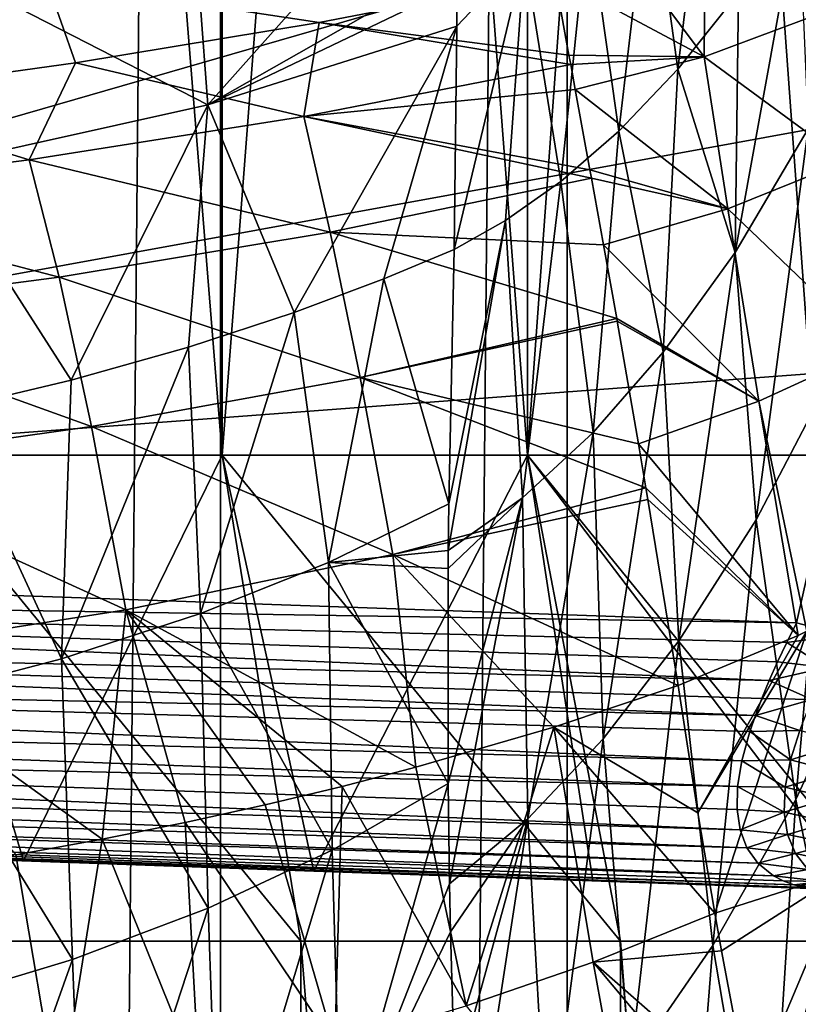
# Model space of a CAD drawing. Header units: metres. Extents: x -24 to 24, y -69 to 184.
# Tile 321 of 656: x 8.39 to 12.8, y 91.1 to 96.66. Entities that reach past the tile are written whole.
import ezdxf

# ---------------------------------------------------------------- set-up
doc = ezdxf.new("R2010")
doc.units = ezdxf.units.M
for name, color, linetype in [('367', 7, 'CONTINUOUS'), ('398', 7, 'CONTINUOUS'), ('400', 7, 'CONTINUOUS'), ('401', 7, 'CONTINUOUS'), ('403', 7, 'CONTINUOUS'), ('404', 7, 'CONTINUOUS'), ('451', 7, 'CONTINUOUS'), ('452', 7, 'CONTINUOUS'), ('454', 7, 'CONTINUOUS'), ('455', 7, 'CONTINUOUS'), ('501', 7, 'CONTINUOUS'), ('503', 7, 'CONTINUOUS'), ('504', 7, 'CONTINUOUS'), ('523', 7, 'CONTINUOUS'), ('524', 7, 'CONTINUOUS'), ('556', 2, 'CONTINUOUS'), ('557', 2, 'CONTINUOUS'), ('558', 3, 'CONTINUOUS'), ('565', 2, 'CONTINUOUS'), ('566', 2, 'CONTINUOUS')]:
    doc.layers.add(name, color=color, linetype=linetype)

msp = doc.modelspace()

# ---------------------------------------------------------------- linework, layer by layer
at = {"layer": '367'}
for points in [[(9.530857, 145.2, -22.298548), (7.493662, -68.3, -23.063121), (7.493662, 145.2, -23.063121)], [(9.530857, -68.3, -22.298548), (7.493662, -68.3, -23.063121), (9.530857, 145.2, -22.298548)], [(11.491315, 145.2, -21.354442), (9.530857, -68.3, -22.298548), (9.530857, 145.2, -22.298548)], [(11.491315, -68.3, -21.354442), (9.530857, -68.3, -22.298548), (11.491315, 145.2, -21.354442)], [(13.359252, 145.2, -20.238401), (11.491315, -68.3, -21.354442), (11.491315, 145.2, -21.354442)], [(13.359252, -68.3, -20.238401), (11.491315, -68.3, -21.354442), (13.359252, 145.2, -20.238401)]]:
    msp.add_3dface(points, dxfattribs=at)
at = {"layer": '398'}
for points in [[(11.421122, 96.90415, 50.295377), (8.546894, 96.878121, 53.541877), (10.087049, 96.646072, 50.355292)], [(8.546894, 96.878121, 53.541877), (7.130465, 96.676068, 53.570272), (7.299487, 96.2217, 50.485322)], [(8.710429, 96.417662, 50.420593), (8.546894, 96.878121, 53.541877), (7.299487, 96.2217, 50.485322)], [(10.087049, 96.646072, 50.355292), (8.546894, 96.878121, 53.541877), (8.710429, 96.417662, 50.420593)]]:
    msp.add_3dface(points, dxfattribs=at)
at = {"layer": '400'}
for points in [[(12.270947, 97.129505, 50.254472), (11.852689, 97.005997, 50.275802), (12.264412, 96.450772, 47.072149)], [(12.957795, 96.708759, 47.02502), (12.270947, 97.129505, 50.254472), (12.264412, 96.450772, 47.072149)], [(11.852689, 97.005997, 50.275802), (11.421122, 96.90415, 50.295377), (12.264412, 96.450772, 47.072149)], [(12.264412, 96.450772, 47.072149), (11.421122, 96.90415, 50.295377), (11.500824, 96.461242, 47.977084)], [(12.957795, 96.708759, 47.02502), (12.264412, 96.450772, 47.072149), (13.068979, 95.860893, 44.066001)], [(11.510513, 96.408152, 47.741715), (12.264412, 96.450772, 47.072149), (11.500824, 96.461242, 47.977084)], [(11.536543, 96.265839, 47.142947), (12.264412, 96.450772, 47.072149), (11.510513, 96.408152, 47.741715)], [(12.264412, 96.450772, 47.072149), (11.536543, 96.265839, 47.142947), (12.398847, 95.592145, 44.108926)], [(13.068979, 95.860893, 44.066001), (12.264412, 96.450772, 47.072149), (12.398847, 95.592145, 44.108926)], [(12.398847, 95.592145, 44.108926), (11.536543, 96.265839, 47.142947), (11.619523, 95.812321, 45.476021)], [(13.068979, 95.860893, 44.066001), (12.398847, 95.592145, 44.108926), (13.225552, 94.802129, 41.173853)], [(11.628181, 95.764813, 45.318016), (12.398847, 95.592145, 44.108926), (11.619523, 95.812321, 45.476021)], [(11.696263, 95.388732, 44.149483), (12.398847, 95.592145, 44.108926), (11.628181, 95.764813, 45.318016)], [(12.398847, 95.592145, 44.108926), (11.696263, 95.388732, 44.149483), (12.574773, 94.504971, 41.214031)], [(13.225552, 94.802129, 41.173853), (12.398847, 95.592145, 44.108926), (12.574773, 94.504971, 41.214031)], [(12.574773, 94.504971, 41.214031), (11.696263, 95.388732, 44.149483), (11.770521, 94.971867, 42.987392)], [(11.773049, 94.957529, 42.94939), (12.574773, 94.504971, 41.214031), (11.770521, 94.971867, 42.987392)], [(11.89334, 94.263149, 41.226739), (12.574773, 94.504971, 41.214031), (11.773049, 94.957529, 42.94939)], [(13.225552, 94.802129, 41.173853), (12.574773, 94.504971, 41.214031), (12.845119, 93.203622, 38.232869)], [(12.574773, 94.504971, 41.214031), (11.89334, 94.263149, 41.226739), (12.797225, 93.180496, 38.236319)], [(12.845119, 93.203622, 38.232869), (12.574773, 94.504971, 41.214031), (12.797225, 93.180496, 38.236319)], [(12.797225, 93.180496, 38.236319), (11.89334, 94.263149, 41.226739), (11.935315, 94.014924, 40.655827)], [(11.946264, 93.949663, 40.508853), (12.797225, 93.180496, 38.236319), (11.935315, 94.014924, 40.655827)], [(12.118147, 92.898054, 38.280937), (12.797225, 93.180496, 38.236319), (11.946264, 93.949663, 40.508853)]]:
    msp.add_3dface(points, dxfattribs=at)
at = {"layer": '401'}
for points in [[(11.421122, 96.90415, 50.295377), (10.087049, 96.646072, 50.355292), (11.500824, 96.461242, 47.977084)], [(10.087049, 96.646072, 50.355292), (8.710429, 96.417662, 50.420593), (10.000381, 96.11452, 47.819236)], [(11.510513, 96.408152, 47.741715), (10.087049, 96.646072, 50.355292), (10.000381, 96.11452, 47.819236)], [(10.087049, 96.646072, 50.355292), (11.510513, 96.408152, 47.741715), (11.500824, 96.461242, 47.977084)], [(8.710429, 96.417662, 50.420593), (7.299487, 96.2217, 50.485322), (8.448364, 95.868389, 47.914403)], [(10.000381, 96.11452, 47.819236), (8.710429, 96.417662, 50.420593), (8.448364, 95.868389, 47.914403)], [(11.536543, 96.265839, 47.142947), (11.510513, 96.408152, 47.741715), (10.000381, 96.11452, 47.819236)], [(11.619523, 95.812321, 45.476021), (11.536543, 96.265839, 47.142947), (10.000381, 96.11452, 47.819236)], [(8.448364, 95.868389, 47.914403), (7.299487, 96.2217, 50.485322), (6.854603, 95.666234, 48.002341)], [(10.000381, 96.11452, 47.819236), (8.448364, 95.868389, 47.914403), (10.150953, 95.460809, 45.400392)], [(11.628181, 95.764813, 45.318016), (10.000381, 96.11452, 47.819236), (10.150953, 95.460809, 45.400392)], [(11.628181, 95.764813, 45.318016), (11.619523, 95.812321, 45.476021), (10.000381, 96.11452, 47.819236)], [(8.448364, 95.868389, 47.914403), (6.854603, 95.666234, 48.002341), (8.618236, 95.205994, 45.489325)], [(10.150953, 95.460809, 45.400392), (8.448364, 95.868389, 47.914403), (8.618236, 95.205994, 45.489325)], [(11.696263, 95.388732, 44.149483), (11.628181, 95.764813, 45.318016), (10.150953, 95.460809, 45.400392)], [(8.618236, 95.205994, 45.489325), (6.854603, 95.666234, 48.002341), (7.029806, 94.997765, 45.568091)], [(10.150953, 95.460809, 45.400392), (8.618236, 95.205994, 45.489325), (10.320145, 94.638439, 43.058106)], [(11.770521, 94.971867, 42.987392), (10.150953, 95.460809, 45.400392), (10.320145, 94.638439, 43.058106)], [(11.770521, 94.971867, 42.987392), (11.696263, 95.388732, 44.149483), (10.150953, 95.460809, 45.400392)], [(8.618236, 95.205994, 45.489325), (7.029806, 94.997765, 45.568091), (8.801092, 94.361347, 43.130603)], [(10.320145, 94.638439, 43.058106), (8.618236, 95.205994, 45.489325), (8.801092, 94.361347, 43.130603)], [(8.801092, 94.361347, 43.130603), (7.029806, 94.997765, 45.568091), (7.213672, 94.137233, 43.190836)], [(11.773049, 94.957529, 42.94939), (11.770521, 94.971867, 42.987392), (10.320145, 94.638439, 43.058106)], [(11.89334, 94.263149, 41.226739), (11.773049, 94.957529, 42.94939), (10.320145, 94.638439, 43.058106)], [(10.320145, 94.638439, 43.058106), (8.801092, 94.361347, 43.130603), (10.505225, 93.637133, 40.728283)], [(11.935315, 94.014924, 40.655827), (10.320145, 94.638439, 43.058106), (10.505225, 93.637133, 40.728283)], [(11.935315, 94.014924, 40.655827), (11.89334, 94.263149, 41.226739), (10.320145, 94.638439, 43.058106)], [(8.801092, 94.361347, 43.130603), (7.213672, 94.137233, 43.190836), (8.99419, 93.325134, 40.793963)], [(10.505225, 93.637133, 40.728283), (8.801092, 94.361347, 43.130603), (8.99419, 93.325134, 40.793963)], [(8.99419, 93.325134, 40.793963), (7.213672, 94.137233, 43.190836), (7.403354, 93.076936, 40.846073)], [(11.946264, 93.949663, 40.508853), (11.935315, 94.014924, 40.655827), (10.505225, 93.637133, 40.728283)], [(12.118147, 92.898054, 38.280937), (11.946264, 93.949663, 40.508853), (10.505225, 93.637133, 40.728283)], [(10.505225, 93.637133, 40.728283), (8.99419, 93.325134, 40.793963), (10.635426, 92.435569, 38.370917)], [(11.414491, 92.662561, 38.323674), (10.505225, 93.637133, 40.728283), (10.635426, 92.435569, 38.370917)], [(12.118147, 92.898054, 38.280937), (10.505225, 93.637133, 40.728283), (11.414491, 92.662561, 38.323674)], [(8.99419, 93.325134, 40.793963), (7.403354, 93.076936, 40.846073), (8.860069, 92.029329, 38.468351)], [(9.330456, 92.123515, 38.444825), (8.99419, 93.325134, 40.793963), (8.860069, 92.029329, 38.468351)], [(9.783111, 92.222883, 38.420453), (8.99419, 93.325134, 40.793963), (9.330456, 92.123515, 38.444825)], [(10.218175, 92.327081, 38.395642), (8.99419, 93.325134, 40.793963), (9.783111, 92.222883, 38.420453)], [(10.635426, 92.435569, 38.370917), (8.99419, 93.325134, 40.793963), (10.218175, 92.327081, 38.395642)], [(8.860069, 92.029329, 38.468351), (7.403354, 93.076936, 40.846073), (8.372492, 91.940674, 38.490764)]]:
    msp.add_3dface(points, dxfattribs=at)
at = {"layer": '403'}
for points in [[(12.797225, 93.180496, 38.236319), (12.118147, 92.898054, 38.280937), (12.22955, 92.177647, 36.893956)], [(12.325862, 91.610021, 35.864937), (12.845119, 93.203622, 38.232869), (12.22955, 92.177647, 36.893956)], [(12.845119, 93.203622, 38.232869), (12.797225, 93.180496, 38.236319), (12.22955, 92.177647, 36.893956)], [(13.064808, 91.84574, 35.572082), (12.845119, 93.203622, 38.232869), (12.325862, 91.610021, 35.864937)], [(12.363611, 91.397929, 35.493128), (13.064808, 91.84574, 35.572082), (12.325862, 91.610021, 35.864937)], [(12.521479, 90.559966, 34.083659), (13.064808, 91.84574, 35.572082), (12.363611, 91.397929, 35.493128)], [(12.595008, 90.191937, 33.491763), (13.064808, 91.84574, 35.572082), (12.521479, 90.559966, 34.083659)], [(13.363893, 90.351379, 32.957322), (13.064808, 91.84574, 35.572082), (12.595008, 90.191937, 33.491763)]]:
    msp.add_3dface(points, dxfattribs=at)
at = {"layer": '404'}
for points in [[(12.118147, 92.898054, 38.280937), (11.414491, 92.662561, 38.323674), (12.22955, 92.177647, 36.893956)], [(11.414491, 92.662561, 38.323674), (10.635426, 92.435569, 38.370917), (10.920208, 91.086101, 35.991955)], [(11.637616, 91.334036, 35.926108), (11.414491, 92.662561, 38.323674), (10.920208, 91.086101, 35.991955)], [(12.325862, 91.610021, 35.864937), (11.414491, 92.662561, 38.323674), (11.637616, 91.334036, 35.926108)], [(11.414491, 92.662561, 38.323674), (12.325862, 91.610021, 35.864937), (12.22955, 92.177647, 36.893956)], [(10.635426, 92.435569, 38.370917), (10.218175, 92.327081, 38.395642), (10.920208, 91.086101, 35.991955)], [(10.218175, 92.327081, 38.395642), (9.783111, 92.222883, 38.420453), (10.176462, 90.864895, 36.058068)], [(10.920208, 91.086101, 35.991955), (10.218175, 92.327081, 38.395642), (10.176462, 90.864895, 36.058068)], [(9.783111, 92.222883, 38.420453), (9.330456, 92.123515, 38.444825), (10.176462, 90.864895, 36.058068)], [(9.330456, 92.123515, 38.444825), (8.860069, 92.029329, 38.468351), (9.408569, 90.670203, 36.121703)], [(10.176462, 90.864895, 36.058068), (9.330456, 92.123515, 38.444825), (9.408569, 90.670203, 36.121703)], [(8.860069, 92.029329, 38.468351), (8.372492, 91.940674, 38.490764), (8.616348, 90.500709, 36.181194)], [(9.408569, 90.670203, 36.121703), (8.860069, 92.029329, 38.468351), (8.616348, 90.500709, 36.181194)], [(8.372492, 91.940674, 38.490764), (7.867161, 91.857537, 38.512005), (8.616348, 90.500709, 36.181194)], [(8.616348, 90.500709, 36.181194), (7.867161, 91.857537, 38.512005), (7.797065, 90.353968, 36.236493)], [(12.363611, 91.397929, 35.493128), (12.325862, 91.610021, 35.864937), (11.637616, 91.334036, 35.926108)], [(12.521479, 90.559966, 34.083659), (12.363611, 91.397929, 35.493128), (11.637616, 91.334036, 35.926108)], [(11.637616, 91.334036, 35.926108), (10.920208, 91.086101, 35.991955), (11.907456, 89.864137, 33.583488)], [(12.595008, 90.191937, 33.491763), (11.637616, 91.334036, 35.926108), (11.907456, 89.864137, 33.583488)], [(12.595008, 90.191937, 33.491763), (12.521479, 90.559966, 34.083659), (11.637616, 91.334036, 35.926108)]]:
    msp.add_3dface(points, dxfattribs=at)
at = {"layer": '451'}
for points in [[(11.958007, 97.526053, 39.369452), (12.295555, 97.858855, 39.461348), (12.117246, 96.381989, 36.723534)], [(12.117246, 96.381989, 36.723534), (12.295555, 97.858855, 39.461348), (12.45948, 96.813094, 36.825996)], [(11.610092, 97.251425, 39.287196), (11.958007, 97.526053, 39.369452), (11.78352, 96.031282, 36.621938)], [(11.78352, 96.031282, 36.621938), (11.958007, 97.526053, 39.369452), (12.117246, 96.381989, 36.723534)], [(11.249221, 97.027396, 39.217566), (11.610092, 97.251425, 39.287196), (11.454316, 95.746817, 36.530568)], [(11.454316, 95.746817, 36.530568), (11.610092, 97.251425, 39.287196), (11.78352, 96.031282, 36.621938)], [(10.850611, 95.362051, 36.396318), (11.249221, 97.027396, 39.217566), (11.142612, 95.526009, 36.453706)], [(10.865828, 96.624755, 38.715002), (11.249221, 97.027396, 39.217566), (10.850611, 95.362051, 36.396318)], [(10.864533, 96.853993, 39.16892), (11.249221, 97.027396, 39.217566), (10.865828, 96.624755, 38.715002)], [(11.142612, 95.526009, 36.453706), (11.249221, 97.027396, 39.217566), (11.454316, 95.746817, 36.530568)]]:
    msp.add_3dface(points, dxfattribs=at)
at = {"layer": '452'}
for points in [[(9.372438, 97.343263, 41.020643), (10.846436, 97.737918, 41.048515), (9.458832, 96.180381, 38.664166)], [(10.846436, 97.737918, 41.048515), (10.863249, 96.979412, 39.422499), (9.458832, 96.180381, 38.664166)], [(7.779282, 97.040751, 41.052489), (9.372438, 97.343263, 41.020643), (9.458832, 96.180381, 38.664166)], [(7.906132, 95.834044, 38.663912), (7.779282, 97.040751, 41.052489), (9.458832, 96.180381, 38.664166)], [(10.863249, 96.979412, 39.422499), (10.864533, 96.853993, 39.16892), (9.458832, 96.180381, 38.664166)], [(10.864533, 96.853993, 39.16892), (10.865828, 96.624755, 38.715002), (9.458832, 96.180381, 38.664166)], [(9.458832, 96.180381, 38.664166), (10.865828, 96.624755, 38.715002), (9.946422, 95.006308, 36.35427)], [(9.946422, 95.006308, 36.35427), (10.865828, 96.624755, 38.715002), (10.45368, 95.196343, 36.374309)], [(10.865828, 96.624755, 38.715002), (10.850611, 95.362051, 36.396318), (10.45368, 95.196343, 36.374309)], [(7.906132, 95.834044, 38.663912), (9.458832, 96.180381, 38.664166), (8.686012, 94.624118, 36.331413)], [(8.686012, 94.624118, 36.331413), (9.458832, 96.180381, 38.664166), (9.349878, 94.810752, 36.339638)], [(9.349878, 94.810752, 36.339638), (9.458832, 96.180381, 38.664166), (9.946422, 95.006308, 36.35427)], [(7.979327, 94.455854, 36.328844), (7.906132, 95.834044, 38.663912), (8.686012, 94.624118, 36.331413)]]:
    msp.add_3dface(points, dxfattribs=at)
at = {"layer": '454'}
for points in [[(12.798394, 97.323722, 36.922484), (12.853118, 96.04434, 34.164155), (12.439723, 95.344875, 34.065094)], [(12.45948, 96.813094, 36.825996), (12.798394, 97.323722, 36.922484), (12.439723, 95.344875, 34.065094)], [(12.117246, 96.381989, 36.723534), (12.45948, 96.813094, 36.825996), (12.439723, 95.344875, 34.065094)], [(11.78352, 96.031282, 36.621938), (12.117246, 96.381989, 36.723534), (12.034214, 94.780744, 33.957525)], [(12.117246, 96.381989, 36.723534), (12.439723, 95.344875, 34.065094), (12.034214, 94.780744, 33.957525)], [(11.454316, 95.746817, 36.530568), (11.78352, 96.031282, 36.621938), (11.636819, 94.327139, 33.848765)], [(11.78352, 96.031282, 36.621938), (12.034214, 94.780744, 33.957525), (11.636819, 94.327139, 33.848765)], [(12.853118, 96.04434, 34.164155), (12.558622, 93.83371, 31.330116), (12.439723, 95.344875, 34.065094)], [(12.996696, 94.671006, 31.399943), (12.558622, 93.83371, 31.330116), (12.853118, 96.04434, 34.164155)], [(11.142612, 95.526009, 36.453706), (11.454316, 95.746817, 36.530568), (11.237483, 93.958251, 33.748237)], [(11.454316, 95.746817, 36.530568), (11.636819, 94.327139, 33.848765), (11.237483, 93.958251, 33.748237)], [(11.142612, 95.526009, 36.453706), (10.818402, 93.660748, 33.665715), (10.821404, 93.923583, 34.062889)], [(11.142612, 95.526009, 36.453706), (11.237483, 93.958251, 33.748237), (10.818402, 93.660748, 33.665715)], [(10.850611, 95.362051, 36.396318), (11.142612, 95.526009, 36.453706), (10.821404, 93.923583, 34.062889)], [(12.439723, 95.344875, 34.065094), (12.122558, 93.149488, 31.25161), (12.034214, 94.780744, 33.957525)], [(12.558622, 93.83371, 31.330116), (12.122558, 93.149488, 31.25161), (12.439723, 95.344875, 34.065094)], [(12.034214, 94.780744, 33.957525), (11.694179, 92.595432, 31.168463), (11.636819, 94.327139, 33.848765)], [(12.122558, 93.149488, 31.25161), (11.694179, 92.595432, 31.168463), (12.034214, 94.780744, 33.957525)], [(12.996696, 94.671006, 31.399943), (12.783329, 92.253778, 28.626541), (12.558622, 93.83371, 31.330116)], [(13.24499, 93.249491, 28.651355), (12.783329, 92.253778, 28.626541), (12.996696, 94.671006, 31.399943)], [(11.636819, 94.327139, 33.848765), (11.267543, 92.143575, 31.089273), (11.237483, 93.958251, 33.748237)], [(11.694179, 92.595432, 31.168463), (11.267543, 92.143575, 31.089273), (11.636819, 94.327139, 33.848765)], [(11.237483, 93.958251, 33.748237), (10.817434, 92.343348, 31.785369), (10.817471, 93.558519, 33.513365)], [(10.824974, 91.775581, 31.025169), (10.817434, 92.343348, 31.785369), (11.237483, 93.958251, 33.748237)], [(10.818402, 93.660748, 33.665715), (11.237483, 93.958251, 33.748237), (10.817471, 93.558519, 33.513365)], [(11.267543, 92.143575, 31.089273), (10.824974, 91.775581, 31.025169), (11.237483, 93.958251, 33.748237)], [(12.558622, 93.83371, 31.330116), (12.313613, 91.426841, 28.596021), (12.122558, 93.149488, 31.25161)], [(12.783329, 92.253778, 28.626541), (12.313613, 91.426841, 28.596021), (12.558622, 93.83371, 31.330116)], [(13.24499, 93.249491, 28.651355), (13.119742, 90.626917, 25.960094), (12.783329, 92.253778, 28.626541)], [(12.122558, 93.149488, 31.25161), (11.845892, 90.748915, 28.559465), (11.694179, 92.595432, 31.168463)], [(12.313613, 91.426841, 28.596021), (11.845892, 90.748915, 28.559465), (12.122558, 93.149488, 31.25161)], [(11.694179, 92.595432, 31.168463), (11.378823, 90.191837, 28.523011), (11.267543, 92.143575, 31.089273)], [(11.845892, 90.748915, 28.559465), (11.378823, 90.191837, 28.523011), (11.694179, 92.595432, 31.168463)], [(12.783329, 92.253778, 28.626541), (12.617834, 89.638057, 25.997257), (12.313613, 91.426841, 28.596021)], [(13.119742, 90.626917, 25.960094), (12.617834, 89.638057, 25.997257), (12.783329, 92.253778, 28.626541)], [(10.824974, 91.775581, 31.025169), (11.267543, 92.143575, 31.089273), (10.830381, 91.505169, 30.672588)], [(11.267543, 92.143575, 31.089273), (10.855809, 90.643644, 29.587006), (10.830381, 91.505169, 30.672588)], [(10.896803, 89.734207, 28.498304), (10.855809, 90.643644, 29.587006), (11.267543, 92.143575, 31.089273)], [(11.378823, 90.191837, 28.523011), (10.896803, 89.734207, 28.498304), (11.267543, 92.143575, 31.089273)], [(12.313613, 91.426841, 28.596021), (12.107606, 88.815034, 26.029894), (11.845892, 90.748915, 28.559465)], [(12.617834, 89.638057, 25.997257), (12.107606, 88.815034, 26.029894), (12.313613, 91.426841, 28.596021)]]:
    msp.add_3dface(points, dxfattribs=at)
at = {"layer": '455'}
for points in [[(10.45368, 95.196343, 36.374309), (10.850611, 95.362051, 36.396318), (10.821404, 93.923583, 34.062889)], [(9.946422, 95.006308, 36.35427), (10.45368, 95.196343, 36.374309), (10.140581, 93.592167, 34.027014)], [(10.45368, 95.196343, 36.374309), (10.821404, 93.923583, 34.062889), (10.140581, 93.592167, 34.027014)], [(9.349878, 94.810752, 36.339638), (9.946422, 95.006308, 36.35427), (9.41657, 93.303723, 34.014192)], [(9.946422, 95.006308, 36.35427), (10.140581, 93.592167, 34.027014), (9.41657, 93.303723, 34.014192)], [(9.349878, 94.810752, 36.339638), (9.41657, 93.303723, 34.014192), (8.631132, 93.048928, 34.014924)], [(8.686012, 94.624118, 36.331413), (9.349878, 94.810752, 36.339638), (8.631132, 93.048928, 34.014924)], [(7.979327, 94.455854, 36.328844), (8.686012, 94.624118, 36.331413), (8.631132, 93.048928, 34.014924)], [(7.979327, 94.455854, 36.328844), (8.631132, 93.048928, 34.014924), (7.782069, 92.826039, 34.026419)], [(10.821404, 93.923583, 34.062889), (10.818402, 93.660748, 33.665715), (10.140581, 93.592167, 34.027014)], [(10.818402, 93.660748, 33.665715), (10.817471, 93.558519, 33.513365), (10.140581, 93.592167, 34.027014)], [(10.140581, 93.592167, 34.027014), (10.161754, 91.967397, 31.766734), (9.41657, 93.303723, 34.014192)], [(10.817434, 92.343348, 31.785369), (10.161754, 91.967397, 31.766734), (10.140581, 93.592167, 34.027014)], [(10.817471, 93.558519, 33.513365), (10.817434, 92.343348, 31.785369), (10.140581, 93.592167, 34.027014)], [(9.41657, 93.303723, 34.014192), (9.459918, 91.638941, 31.770007), (8.631132, 93.048928, 34.014924)], [(10.161754, 91.967397, 31.766734), (9.459918, 91.638941, 31.770007), (9.41657, 93.303723, 34.014192)], [(8.631132, 93.048928, 34.014924), (8.692281, 91.348918, 31.788546), (7.782069, 92.826039, 34.026419)], [(9.459918, 91.638941, 31.770007), (8.692281, 91.348918, 31.788546), (8.631132, 93.048928, 34.014924)], [(8.692281, 91.348918, 31.788546), (7.855792, 91.095834, 31.819535), (7.782069, 92.826039, 34.026419)], [(10.817434, 92.343348, 31.785369), (10.213305, 90.215604, 29.595425), (10.161754, 91.967397, 31.766734)], [(10.817434, 92.343348, 31.785369), (10.824974, 91.775581, 31.025169), (10.213305, 90.215604, 29.595425)], [(10.161754, 91.967397, 31.766734), (9.522988, 89.840487, 29.624365), (9.459918, 91.638941, 31.770007)], [(10.213305, 90.215604, 29.595425), (9.522988, 89.840487, 29.624365), (10.161754, 91.967397, 31.766734)], [(10.824974, 91.775581, 31.025169), (10.830381, 91.505169, 30.672588), (10.213305, 90.215604, 29.595425)], [(9.459918, 91.638941, 31.770007), (8.764601, 89.509732, 29.669433), (8.692281, 91.348918, 31.788546)], [(9.522988, 89.840487, 29.624365), (8.764601, 89.509732, 29.669433), (9.459918, 91.638941, 31.770007)], [(10.830381, 91.505169, 30.672588), (10.855809, 90.643644, 29.587006), (10.213305, 90.215604, 29.595425)], [(8.692281, 91.348918, 31.788546), (7.934089, 89.221898, 29.727806), (7.855792, 91.095834, 31.819535)], [(8.764601, 89.509732, 29.669433), (7.934089, 89.221898, 29.727806), (8.692281, 91.348918, 31.788546)]]:
    msp.add_3dface(points, dxfattribs=at)
at = {"layer": '501'}
for points in [[(4.981631, 92.026038, 21.624876), (6.720037, 91.965331, 21.172486), (8.948894, 91.887498, 21.763416)], [(6.720037, 91.965331, 21.172486), (8.415941, 91.906109, 20.580648), (8.948894, 91.887498, 21.763416)], [(8.415941, 91.906109, 20.580648), (10.058202, 91.84876, 19.853271), (8.948894, 91.887498, 21.763416)], [(10.058202, 91.84876, 19.853271), (11.635979, 91.793663, 18.995179), (8.948894, 91.887498, 21.763416)], [(11.635979, 91.793663, 18.995179), (12.916156, 91.748958, 21.901956), (8.948894, 91.887498, 21.763416)], [(13.138868, 91.741181, 18.012062), (12.916156, 91.748958, 21.901956), (11.635979, 91.793663, 18.995179)]]:
    msp.add_3dface(points, dxfattribs=at)
at = {"layer": '503'}
for points in [[(0, 104.179469, 22.95), (0, 93.697944, 22.95), (13.539091, 101.220512, 23.422795)], [(13.539091, 101.220512, 23.422795), (0, 93.697944, 22.95), (13.517456, 99.427248, 23.42204)], [(13.517456, 99.427248, 23.42204), (0, 93.697944, 22.95), (13.452758, 97.581216, 23.419781)], [(13.452758, 97.581216, 23.419781), (0, 93.697944, 22.95), (13.33246, 96.126113, 23.41558)], [(13.33246, 96.126113, 23.41558), (0, 93.697944, 22.95), (13.109431, 94.678519, 23.407791)], [(0, 93.697944, 22.95), (12.786918, 93.252557, 23.396529), (13.109431, 94.678519, 23.407791)]]:
    msp.add_3dface(points, dxfattribs=at)
at = {"layer": '504'}
for points in [[(12.786918, 93.252557, 23.396529), (0, 93.697944, 22.95), (0.001941, 93.455968, 22.930254)], [(12.680791, 93.031178, 23.375846), (0.001941, 93.455968, 22.930254), (12.63374, 92.925568, 23.353913)], [(12.732109, 93.140443, 23.390277), (0.001941, 93.455968, 22.930254), (12.680791, 93.031178, 23.375846)], [(0.001941, 93.455968, 22.930254), (0.003488, 93.219468, 22.871436), (12.63374, 92.925568, 23.353913)], [(12.786918, 93.252557, 23.396529), (0.001941, 93.455968, 22.930254), (12.732109, 93.140443, 23.390277)], [(12.591579, 92.824369, 23.325262), (0.003488, 93.219468, 22.871436), (12.554826, 92.728243, 23.290773)], [(12.63374, 92.925568, 23.353913), (0.003488, 93.219468, 22.871436), (12.591579, 92.824369, 23.325262)], [(0.003488, 93.219468, 22.871436), (0.004599, 92.995537, 22.775024), (12.554826, 92.728243, 23.290773)], [(12.523724, 92.637579, 23.251323), (0.004599, 92.995537, 22.775024), (12.478445, 92.472256, 23.16019)], [(12.554826, 92.728243, 23.290773), (0.004599, 92.995537, 22.775024), (12.523724, 92.637579, 23.251323)], [(0.004599, 92.995537, 22.775024), (0.005243, 92.790195, 22.643553), (12.478445, 92.472256, 23.16019)], [(12.478445, 92.472256, 23.16019), (0.005243, 92.790195, 22.643553), (12.454771, 92.32636, 23.055566)], [(0.005243, 92.790195, 22.643553), (0.005401, 92.609029, 22.480623), (12.454771, 92.32636, 23.055566)], [(0.005401, 92.609029, 22.480623), (0.005072, 92.456708, 22.2905), (12.468832, 92.082118, 22.809185)], [(12.451633, 92.197073, 22.938743), (0.005401, 92.609029, 22.480623), (12.468832, 92.082118, 22.809185)], [(12.454771, 92.32636, 23.055566), (0.005401, 92.609029, 22.480623), (12.451633, 92.197073, 22.938743)], [(0.005072, 92.456708, 22.2905), (0.004263, 92.337147, 22.078023), (12.507321, 91.980393, 22.665048)], [(12.468832, 92.082118, 22.809185), (0.005072, 92.456708, 22.2905), (12.507321, 91.980393, 22.665048)], [(12.569182, 91.892419, 22.503701), (0.004263, 92.337147, 22.078023), (1.850727, 92.229838, 22.039496)], [(12.507321, 91.980393, 22.665048), (0.004263, 92.337147, 22.078023), (12.569182, 91.892419, 22.503701)], [(3.58319, 92.10418, 21.871161), (12.657155, 91.820839, 22.322573), (1.850727, 92.229838, 22.039496)], [(12.657155, 91.820839, 22.322573), (12.569182, 91.892419, 22.503701), (1.850727, 92.229838, 22.039496)], [(4.336837, 92.056046, 21.752126), (12.772965, 91.770824, 22.121311), (3.58319, 92.10418, 21.871161)], [(12.772965, 91.770824, 22.121311), (12.711569, 91.79274, 22.224368), (3.58319, 92.10418, 21.871161)], [(12.711569, 91.79274, 22.224368), (12.657155, 91.820839, 22.322573), (3.58319, 92.10418, 21.871161)], [(12.841262, 91.755938, 22.013719), (12.772965, 91.770824, 22.121311), (4.336837, 92.056046, 21.752126)], [(4.981631, 92.026038, 21.624876), (12.841262, 91.755938, 22.013719), (4.336837, 92.056046, 21.752126)], [(4.981631, 92.026038, 21.624876), (8.948894, 91.887498, 21.763416), (12.841262, 91.755938, 22.013719)], [(8.948894, 91.887498, 21.763416), (12.916156, 91.748958, 21.901956), (12.841262, 91.755938, 22.013719)]]:
    msp.add_3dface(points, dxfattribs=at)
at = {"layer": '523'}
for points in [[(12.786918, 93.252557, 23.396529), (12.732109, 93.140443, 23.390277), (13.044214, 93.184285, 23.429512)], [(12.732109, 93.140443, 23.390277), (12.955582, 92.999438, 23.407267), (13.044214, 93.184285, 23.429512)], [(12.732109, 93.140443, 23.390277), (12.680791, 93.031178, 23.375846), (12.955582, 92.999438, 23.407267)], [(12.680791, 93.031178, 23.375846), (12.63374, 92.925568, 23.353913), (12.955582, 92.999438, 23.407267)], [(12.63374, 92.925568, 23.353913), (12.874916, 92.818479, 23.362241), (12.955582, 92.999438, 23.407267)], [(12.63374, 92.925568, 23.353913), (12.591579, 92.824369, 23.325262), (12.874916, 92.818479, 23.362241)], [(12.591579, 92.824369, 23.325262), (12.554826, 92.728243, 23.290773), (12.874916, 92.818479, 23.362241)], [(12.554826, 92.728243, 23.290773), (12.806377, 92.643871, 23.295266), (12.874916, 92.818479, 23.362241)], [(12.554826, 92.728243, 23.290773), (12.523724, 92.637579, 23.251323), (12.806377, 92.643871, 23.295266)], [(12.523724, 92.637579, 23.251323), (12.478445, 92.472256, 23.16019), (12.754433, 92.477878, 23.207444)], [(12.523724, 92.637579, 23.251323), (12.754433, 92.477878, 23.207444), (12.806377, 92.643871, 23.295266)], [(12.754433, 92.477878, 23.207444), (13.06027, 92.571692, 23.356436), (12.806377, 92.643871, 23.295266)], [(13.01011, 92.40985, 23.265879), (13.06027, 92.571692, 23.356436), (12.754433, 92.477878, 23.207444)], [(12.478445, 92.472256, 23.16019), (12.454771, 92.32636, 23.055566), (12.723434, 92.322897, 23.100231)], [(12.478445, 92.472256, 23.16019), (12.723434, 92.322897, 23.100231), (12.754433, 92.477878, 23.207444)], [(12.723434, 92.322897, 23.100231), (13.01011, 92.40985, 23.265879), (12.754433, 92.477878, 23.207444)], [(12.980393, 92.260494, 23.159315), (13.01011, 92.40985, 23.265879), (12.723434, 92.322897, 23.100231)], [(12.454771, 92.32636, 23.055566), (12.451633, 92.197073, 22.938743), (12.716868, 92.18128, 22.975479)], [(12.454771, 92.32636, 23.055566), (12.716868, 92.18128, 22.975479), (12.723434, 92.322897, 23.100231)], [(12.716868, 92.18128, 22.975479), (12.980393, 92.260494, 23.159315), (12.723434, 92.322897, 23.100231)], [(12.974124, 92.124314, 23.038625), (12.980393, 92.260494, 23.159315), (12.716868, 92.18128, 22.975479)], [(12.451633, 92.197073, 22.938743), (12.468832, 92.082118, 22.809185), (12.716868, 92.18128, 22.975479)], [(12.468832, 92.082118, 22.809185), (12.736594, 92.05527, 22.835394), (12.716868, 92.18128, 22.975479)], [(12.736594, 92.05527, 22.835394), (12.974124, 92.124314, 23.038625), (12.716868, 92.18128, 22.975479)], [(12.992897, 92.001821, 22.905148), (12.974124, 92.124314, 23.038625), (12.736594, 92.05527, 22.835394)], [(12.468832, 92.082118, 22.809185), (12.507321, 91.980393, 22.665048), (12.736594, 92.05527, 22.835394)], [(12.507321, 91.980393, 22.665048), (12.782367, 91.946865, 22.682427), (12.736594, 92.05527, 22.835394)], [(12.782367, 91.946865, 22.682427), (12.992897, 92.001821, 22.905148), (12.736594, 92.05527, 22.835394)], [(12.507321, 91.980393, 22.665048), (12.569182, 91.892419, 22.503701), (12.782367, 91.946865, 22.682427)], [(13.036565, 91.893775, 22.759749), (12.992897, 92.001821, 22.905148), (12.782367, 91.946865, 22.682427)], [(12.569182, 91.892419, 22.503701), (12.851983, 91.857715, 22.519131), (12.782367, 91.946865, 22.682427)], [(12.569182, 91.892419, 22.503701), (12.657155, 91.820839, 22.322573), (12.851983, 91.857715, 22.519131)], [(12.851983, 91.857715, 22.519131), (13.036565, 91.893775, 22.759749), (12.782367, 91.946865, 22.682427)], [(12.657155, 91.820839, 22.322573), (12.941924, 91.789049, 22.348053), (12.851983, 91.857715, 22.519131)], [(12.657155, 91.820839, 22.322573), (12.711569, 91.79274, 22.224368), (12.941924, 91.789049, 22.348053)], [(12.711569, 91.79274, 22.224368), (12.772965, 91.770824, 22.121311), (12.941924, 91.789049, 22.348053)], [(12.772965, 91.770824, 22.121311), (13.048203, 91.741695, 22.17151), (12.941924, 91.789049, 22.348053)], [(12.772965, 91.770824, 22.121311), (12.841262, 91.755938, 22.013719), (13.048203, 91.741695, 22.17151)]]:
    msp.add_3dface(points, dxfattribs=at)
at = {"layer": '524'}
msp.add_3dface([(13.109431, 94.678519, 23.407791), (12.786918, 93.252557, 23.396529), (13.044214, 93.184285, 23.429512)], dxfattribs=at)
at = {"layer": '556'}
for points in [[(9.538738, 94.2, -19.156526), (7.730488, 116.65, -19.954938), (7.730488, 94.2, -19.954938)], [(9.538738, 116.65, -19.156526), (7.730488, 116.65, -19.954938), (9.538738, 94.2, -19.156526)], [(11.265681, 94.2, -18.194626), (9.538738, 116.65, -19.156526), (9.538738, 94.2, -19.156526)], [(11.265681, 116.65, -18.194626), (9.538738, 116.65, -19.156526), (11.265681, 94.2, -18.194626)], [(12.896458, 94.2, -17.077511), (11.265681, 116.65, -18.194626), (11.265681, 94.2, -18.194626)], [(12.896458, 116.65, -17.077511), (11.265681, 116.65, -18.194626), (12.896458, 94.2, -17.077511)]]:
    msp.add_3dface(points, dxfattribs=at)
at = {"layer": '557'}
for points in [[(9.984446, 91.452523, -20.051704), (7.730488, 94.2, -19.954938), (8.091704, 91.452523, -20.88742)], [(9.538738, 94.2, -19.156526), (7.730488, 94.2, -19.954938), (9.984446, 91.452523, -20.051704)], [(11.792094, 91.452523, -19.044855), (9.538738, 94.2, -19.156526), (9.984446, 91.452523, -20.051704)], [(11.265681, 94.2, -18.194626), (9.538738, 94.2, -19.156526), (11.792094, 91.452523, -19.044855)], [(13.499098, 91.452523, -17.875524), (11.265681, 94.2, -18.194626), (11.792094, 91.452523, -19.044855)], [(12.896458, 94.2, -17.077511), (11.265681, 94.2, -18.194626), (13.499098, 91.452523, -17.875524)]]:
    msp.add_3dface(points, dxfattribs=at)
at = {"layer": '558'}
for points in [[(9.984446, 69.047477, -20.051704), (8.091704, 91.452523, -20.88742), (8.091704, 69.047477, -20.88742)], [(9.984446, 91.452523, -20.051704), (8.091704, 91.452523, -20.88742), (9.984446, 69.047477, -20.051704)], [(11.792094, 69.047477, -19.044855), (9.984446, 91.452523, -20.051704), (9.984446, 69.047477, -20.051704)], [(11.792094, 91.452523, -19.044855), (9.984446, 91.452523, -20.051704), (11.792094, 69.047477, -19.044855)], [(13.499098, 69.047477, -17.875524), (11.792094, 91.452523, -19.044855), (11.792094, 69.047477, -19.044855)], [(13.499098, 91.452523, -17.875524), (11.792094, 91.452523, -19.044855), (13.499098, 69.047477, -17.875524)]]:
    msp.add_3dface(points, dxfattribs=at)
at = {"layer": '565'}
for points in [[(7.730488, 94.2, 19.954938), (9.538738, 116.65, 19.156526), (9.538738, 94.2, 19.156526)], [(7.730488, 116.65, 19.954938), (9.538738, 116.65, 19.156526), (7.730488, 94.2, 19.954938)], [(9.538738, 94.2, 19.156526), (11.265681, 116.65, 18.194626), (11.265681, 94.2, 18.194626)], [(9.538738, 116.65, 19.156526), (11.265681, 116.65, 18.194626), (9.538738, 94.2, 19.156526)], [(11.265681, 94.2, 18.194626), (12.896458, 116.65, 17.077511), (12.896458, 94.2, 17.077511)], [(11.265681, 116.65, 18.194626), (12.896458, 116.65, 17.077511), (11.265681, 94.2, 18.194626)]]:
    msp.add_3dface(points, dxfattribs=at)
at = {"layer": '566'}
for points in [[(8.415941, 91.906109, 20.580648), (6.720037, 91.965331, 21.172486), (7.730488, 94.2, 19.954938)], [(8.415941, 91.906109, 20.580648), (7.730488, 94.2, 19.954938), (9.538738, 94.2, 19.156526)], [(10.058202, 91.84876, 19.853271), (8.415941, 91.906109, 20.580648), (9.538738, 94.2, 19.156526)], [(10.058202, 91.84876, 19.853271), (9.538738, 94.2, 19.156526), (11.265681, 94.2, 18.194626)], [(11.635979, 91.793663, 18.995179), (10.058202, 91.84876, 19.853271), (11.265681, 94.2, 18.194626)], [(13.138868, 91.741181, 18.012062), (11.265681, 94.2, 18.194626), (12.896458, 94.2, 17.077511)], [(13.138868, 91.741181, 18.012062), (11.635979, 91.793663, 18.995179), (11.265681, 94.2, 18.194626)]]:
    msp.add_3dface(points, dxfattribs=at)

doc.saveas('drawing.dxf')
